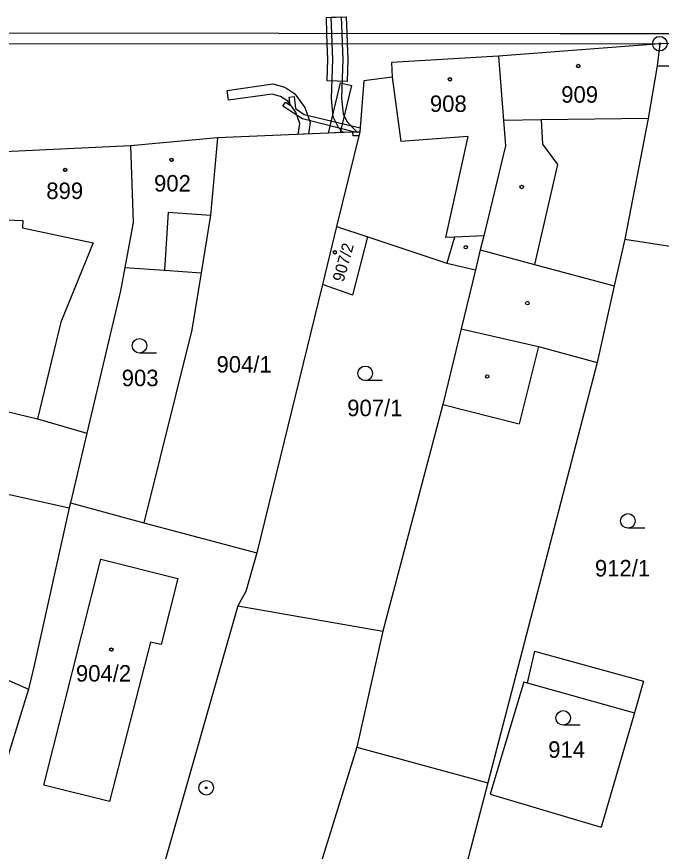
# Model space of a CAD drawing. Extents: x -593183 to -588034, y -1130415 to -1124994.
# Drawn here: x -591498.3 to -591431.8, y -1128916.3 to -1128830.4 of the extents above; entities that cross this region are included whole.
import ezdxf

# ---------------------------------------------------------------- set-up
doc = ezdxf.new("R2010")
doc.units = 0
for name, color, linetype in [('Vrstva 1', 7, 'Continuous'), ('Vrstva 18', 7, 'Continuous'), ('Vrstva 19', 7, 'Continuous'), ('Vrstva 24', 7, 'Continuous'), ('Vrstva 25', 7, 'Continuous'), ('Vrstva 27', 7, 'Continuous'), ('Vrstva 4', 7, 'Continuous')]:
    doc.layers.add(name, color=color, linetype=linetype)

msp = doc.modelspace()

# ---------------------------------------------------------------- linework, layer by layer
at = {"layer": 'Vrstva 1'}
for p, q in [((-591514.24, -1128832.03), (-591442.26, -1128832.1)), ((-591442.26, -1128832.1), (-591397.57, -1128832.15)), ((-591520.29, -1128833.11), (-591432, -1128833.15)), ((-591432, -1128833.15), (-591448.6, -1128834.42)), ((-591432, -1128833.15), (-591432.26, -1128835.43)), ((-591448.6, -1128834.42), (-591459.65, -1128835.08)), ((-591459.65, -1128835.08), (-591459.58, -1128836.6)), ((-591448.6, -1128834.42), (-591448.1, -1128841.06)), ((-591432.26, -1128835.43), (-591433.21, -1128840.84)), ((-591432.26, -1128835.43), (-591424.31, -1128835.44)), ((-591459.58, -1128836.6), (-591462.48, -1128836.99)), ((-591462.48, -1128836.99), (-591462.91, -1128842.23)), ((-591448.1, -1128841.06), (-591447.9, -1128843.68)), ((-591433.21, -1128840.84), (-591435.59, -1128853.28)), ((-591477.58, -1128842.84), (-591486.53, -1128843.67)), ((-591477.58, -1128842.84), (-591478.27, -1128850.81)), ((-591462.91, -1128842.23), (-591477.58, -1128842.84)), ((-591462.91, -1128842.23), (-591465.3, -1128851.99)), ((-591486.53, -1128843.67), (-591500.96, -1128844.35)), ((-591486.53, -1128843.67), (-591486.25, -1128851.56)), ((-591447.9, -1128843.68), (-591450.14, -1128852.94)), ((-591478.27, -1128850.81), (-591479.25, -1128856.75)), ((-591486.25, -1128851.56), (-591487.12, -1128856.21)), ((-591465.3, -1128851.99), (-591466.76, -1128857.96)), ((-591465.3, -1128851.99), (-591462.07, -1128853.06)), ((-591463.61, -1128859.07), (-591462.07, -1128853.06)), ((-591462.07, -1128853.06), (-591453.93, -1128855.75)), ((-591450.14, -1128852.94), (-591450.49, -1128854.39)), ((-591435.59, -1128853.28), (-591436.69, -1128858.09)), ((-591435.59, -1128853.28), (-591426.79, -1128854.67)), ((-591450.49, -1128854.39), (-591450.98, -1128856.44)), ((-591487.12, -1128856.21), (-591487.57, -1128858.6)), ((-591487.12, -1128856.21), (-591483.01, -1128856.49)), ((-591483.01, -1128856.49), (-591479.25, -1128856.75)), ((-591453.93, -1128855.75), (-591450.98, -1128856.44)), ((-591450.98, -1128856.44), (-591452.45, -1128862.51)), ((-591479.25, -1128856.75), (-591480.21, -1128862.61)), ((-591466.76, -1128857.96), (-591473.52, -1128885.61)), ((-591463.61, -1128859.07), (-591466.76, -1128857.96)), ((-591436.69, -1128858.09), (-591438.46, -1128865.99)), ((-591487.57, -1128858.6), (-591491.01, -1128873.26)), ((-591480.21, -1128862.61), (-591485.15, -1128882.52)), ((-591452.45, -1128862.51), (-591454.34, -1128870.32)), ((-591444.5, -1128864.34), (-591446.5, -1128872.3)), ((-591444.5, -1128864.34), (-591438.46, -1128865.99)), ((-591438.46, -1128865.99), (-591449.72, -1128909.27)), ((-591454.34, -1128870.32), (-591460.54, -1128893.66)), ((-591454.34, -1128870.32), (-591446.5, -1128872.3)), ((-591491.01, -1128873.26), (-591492.7, -1128880.44)), ((-591506.9, -1128877.83), (-591492.86, -1128880.96)), ((-591492.7, -1128880.44), (-591492.86, -1128880.96)), ((-591492.7, -1128880.44), (-591485.15, -1128882.52)), ((-591492.86, -1128880.96), (-591496.45, -1128897.21)), ((-591473.52, -1128885.61), (-591474.64, -1128889.58)), ((-591495.45, -1128909.54), (-591489.57, -1128886.24)), ((-591489.57, -1128886.24), (-591481.65, -1128888.25)), ((-591481.65, -1128888.25), (-591483.36, -1128895.04)), ((-591474.64, -1128889.58), (-591475.46, -1128891.06)), ((-591475.46, -1128891.06), (-591504.12, -1128991.17)), ((-591475.46, -1128891.06), (-591460.54, -1128893.66)), ((-591509.99, -1128893.99), (-591497.02, -1128899.65)), ((-591460.54, -1128893.66), (-591463.22, -1128905.61)), ((-591484.48, -1128894.79), (-591488.68, -1128911.22)), ((-591483.36, -1128895.04), (-591484.48, -1128894.79)), ((-591444.92, -1128895.73), (-591445.66, -1128898.97)), ((-591444.92, -1128895.73), (-591433.67, -1128898.81)), ((-591496.45, -1128897.21), (-591497.02, -1128899.65)), ((-591446.02, -1128898.87), (-591449.48, -1128910.44)), ((-591446.02, -1128898.87), (-591445.66, -1128898.97)), ((-591433.67, -1128898.81), (-591434.61, -1128902.06)), ((-591497.02, -1128899.65), (-591516.24, -1128961.44)), ((-591434.61, -1128902.06), (-591438.03, -1128913.84)), ((-591463.22, -1128905.61), (-591473.69, -1128939.41)), ((-591488.68, -1128911.22), (-591495.45, -1128909.54)), ((-591449.72, -1128909.27), (-591452.86, -1128921.36)), ((-591449.48, -1128910.44), (-591438.03, -1128913.84))]:
    msp.add_line(p, q, dxfattribs=at)
at = {"layer": 'Vrstva 24'}
for centre, radius in [((-591432, -1128833.15), 0.75), ((-591432, -1128833.15), 0.0903), ((-591478.72, -1128909.79), 0.75), ((-591478.72, -1128909.79), 0.0903)]:
    msp.add_circle(centre, radius, dxfattribs=at)
at = {"layer": 'Vrstva 25'}
for p, q in [((-591483.85, -1128865.02), (-591485.6, -1128865.02)), ((-591460.59, -1128867.86), (-591462.34, -1128867.86)), ((-591433.53, -1128883.06), (-591435.28, -1128883.06)), ((-591440.2, -1128903.35), (-591441.95, -1128903.35))]:
    msp.add_line(p, q, dxfattribs=at)
for centre, radius in [((-591440.4, -1128835.45), 0.175), ((-591440.4, -1128835.45), 0.15), ((-591453.62, -1128836.82), 0.175), ((-591453.62, -1128836.82), 0.15), ((-591482.29, -1128845.12), 0.175), ((-591482.29, -1128845.12), 0.15), ((-591493.26, -1128846.15), 0.175), ((-591493.26, -1128846.15), 0.15), ((-591446.23, -1128847.91), 0.175), ((-591451.99, -1128854.12), 0.175), ((-591465.47, -1128854.64), 0.175), ((-591465.47, -1128854.64), 0.15), ((-591445.64, -1128859.88), 0.175), ((-591485.6, -1128864.27), 0.75), ((-591462.34, -1128867.11), 0.75), ((-591449.77, -1128867.42), 0.175), ((-591435.28, -1128882.31), 0.75), ((-591488.5, -1128895.56), 0.175), ((-591488.5, -1128895.56), 0.15), ((-591441.95, -1128902.6), 0.75)]:
    msp.add_circle(centre, radius, dxfattribs=at)
at = {"layer": 'Vrstva 27'}
for p, q in [((-591466.35, -1128830.45), (-591464.31, -1128830.37)), ((-591466.29, -1128832.08), (-591466.35, -1128830.45)), ((-591465.85, -1128830.43), (-591464.81, -1128830.39)), ((-591465.79, -1128832.08), (-591465.85, -1128830.43)), ((-591464.81, -1128830.39), (-591464.75, -1128832.08)), ((-591464.31, -1128830.37), (-591464.25, -1128832.08)), ((-591466.25, -1128833.13), (-591466.29, -1128832.08)), ((-591465.75, -1128833.13), (-591465.79, -1128832.08)), ((-591464.75, -1128832.08), (-591464.71, -1128833.14)), ((-591464.25, -1128832.08), (-591464.21, -1128833.14)), ((-591466.19, -1128834.75), (-591466.25, -1128833.13)), ((-591465.69, -1128834.74), (-591465.75, -1128833.13)), ((-591464.71, -1128833.14), (-591464.65, -1128834.74)), ((-591464.21, -1128833.14), (-591464.15, -1128834.73)), ((-591466.25, -1128836.99), (-591466.19, -1128834.75)), ((-591465.83, -1128838.79), (-591465.69, -1128834.74)), ((-591464.65, -1128834.74), (-591464.79, -1128838.75)), ((-591464.15, -1128834.73), (-591464.21, -1128837.05)), ((-591476.58, -1128837.96), (-591471.86, -1128837.28)), ((-591471.86, -1128837.28), (-591470.62, -1128837.63)), ((-591470.62, -1128837.63), (-591469.6, -1128838.3)), ((-591464.21, -1128837.05), (-591466.25, -1128836.99)), ((-591466.12, -1128842.36), (-591464.89, -1128837.19)), ((-591463.77, -1128837.45), (-591464.92, -1128842.31)), ((-591464.89, -1128837.19), (-591463.77, -1128837.45)), ((-591476.44, -1128838.98), (-591476.58, -1128837.96)), ((-591471.94, -1128838.34), (-591476.44, -1128838.98)), ((-591471.06, -1128838.59), (-591471.94, -1128838.34)), ((-591469.6, -1128838.3), (-591468.56, -1128839.74)), ((-591470.32, -1128839.06), (-591471.06, -1128838.59)), ((-591470.83, -1128839.6), (-591470.55, -1128839.17)), ((-591470.55, -1128839.17), (-591470.07, -1128839.49)), ((-591469.48, -1128840.22), (-591470.32, -1128839.06)), ((-591470.18, -1128838.65), (-591469.68, -1128838.59)), ((-591470.07, -1128839.49), (-591470.18, -1128838.65)), ((-591469.68, -1128838.59), (-591469.53, -1128839.84)), ((-591465.65, -1128840.67), (-591465.83, -1128838.79)), ((-591464.79, -1128838.75), (-591464.63, -1128840.37)), ((-591468.82, -1128840.89), (-591470.83, -1128839.6)), ((-591469.53, -1128839.84), (-591468.62, -1128840.43)), ((-591469.07, -1128841.37), (-591469.48, -1128840.22)), ((-591468.56, -1128839.74), (-591468.01, -1128841.27)), ((-591463.42, -1128842.25), (-591468.82, -1128840.89)), ((-591468.62, -1128840.43), (-591462.88, -1128841.82)), ((-591465.1, -1128841.77), (-591465.65, -1128840.67)), ((-591464.63, -1128840.37), (-591464.24, -1128841.17)), ((-591469.25, -1128842.49), (-591469.07, -1128841.37)), ((-591468.01, -1128841.27), (-591468.2, -1128842.45)), ((-591464.6, -1128842.3), (-591465.1, -1128841.77)), ((-591464.24, -1128841.17), (-591463.2, -1128842.24)), ((-591462.88, -1128841.82), (-591462.91, -1128842.23)), ((-591468.2, -1128842.45), (-591469.25, -1128842.49)), ((-591464.92, -1128842.31), (-591466.12, -1128842.36)), ((-591463.2, -1128842.24), (-591464.6, -1128842.3)), ((-591463.61, -1128842.26), (-591462.91, -1128842.23)), ((-591463.58, -1128842.65), (-591463.61, -1128842.26)), ((-591463.01, -1128842.63), (-591463.58, -1128842.65)), ((-591462.91, -1128842.23), (-591463.42, -1128842.25)), ((-591462.91, -1128842.23), (-591463.01, -1128842.63))]:
    msp.add_line(p, q, dxfattribs=at)
at = {"layer": 'Vrstva 4'}
for p, q in [((-591369.28, -1128832.72), (-591432, -1128833.15)), ((-591459.58, -1128836.6), (-591458.69, -1128843.21)), ((-591444.22, -1128841), (-591448.1, -1128841.06)), ((-591433.21, -1128840.84), (-591444.22, -1128841)), ((-591444.22, -1128841), (-591444.08, -1128843.51)), ((-591451.77, -1128842.72), (-591458.69, -1128843.21)), ((-591451.77, -1128842.72), (-591454.08, -1128853.13)), ((-591444.08, -1128843.51), (-591442.55, -1128845.61)), ((-591442.55, -1128845.61), (-591444.92, -1128855.88)), ((-591482.66, -1128850.51), (-591483.01, -1128856.49)), ((-591482.66, -1128850.51), (-591478.27, -1128850.81)), ((-591501.07, -1128851.24), (-591497.63, -1128851.37)), ((-591497.63, -1128851.37), (-591497.66, -1128852.12)), ((-591497.66, -1128852.12), (-591490.39, -1128853.68)), ((-591453.14, -1128853.08), (-591454.08, -1128853.13)), ((-591453.14, -1128853.08), (-591453.93, -1128855.75)), ((-591450.14, -1128852.94), (-591453.14, -1128853.08)), ((-591490.39, -1128853.68), (-591493.71, -1128861.84)), ((-591450.49, -1128854.39), (-591444.92, -1128855.88)), ((-591444.92, -1128855.88), (-591436.69, -1128858.09)), ((-591493.71, -1128861.84), (-591494.71, -1128865.96)), ((-591452.45, -1128862.51), (-591444.5, -1128864.34)), ((-591494.71, -1128865.96), (-591496.12, -1128871.78)), ((-591501.27, -1128870.57), (-591496.12, -1128871.78)), ((-591496.12, -1128871.78), (-591491.01, -1128873.26)), ((-591485.15, -1128882.52), (-591473.52, -1128885.61)), ((-591445.66, -1128898.97), (-591434.61, -1128902.06)), ((-591463.22, -1128905.61), (-591449.72, -1128909.27))]:
    msp.add_line(p, q, dxfattribs=at)

# ---------------------------------------------------------------- texts
at = {"layer": 'Vrstva 18'}
for s, p in [('904/1', (-591477.666, -1128867.03)), ('903', (-591487.43, -1128868.43)), ('907/1', (-591464.2, -1128871.52)), ('912/1', (-591438.68, -1128888.03)), ('914', (-591443.49, -1128906.71))]:
    msp.add_text(s, height=1.7, dxfattribs=at).set_placement(p)
at = {"layer": 'Vrstva 19'}
for s, p in [('909', (-591442.15, -1128839.23)), ('908', (-591455.68, -1128840.18)), ('902', (-591484.1, -1128848.38)), ('899', (-591495.2, -1128849.15)), ('904/2', (-591492.148, -1128898.86))]:
    msp.add_text(s, height=1.7, dxfattribs=at).set_placement(p)
msp.add_text('907/2', height=1.2, rotation=74.38905, dxfattribs=at).set_placement((-591464.58, -1128857.76))

doc.saveas('drawing.dxf')
